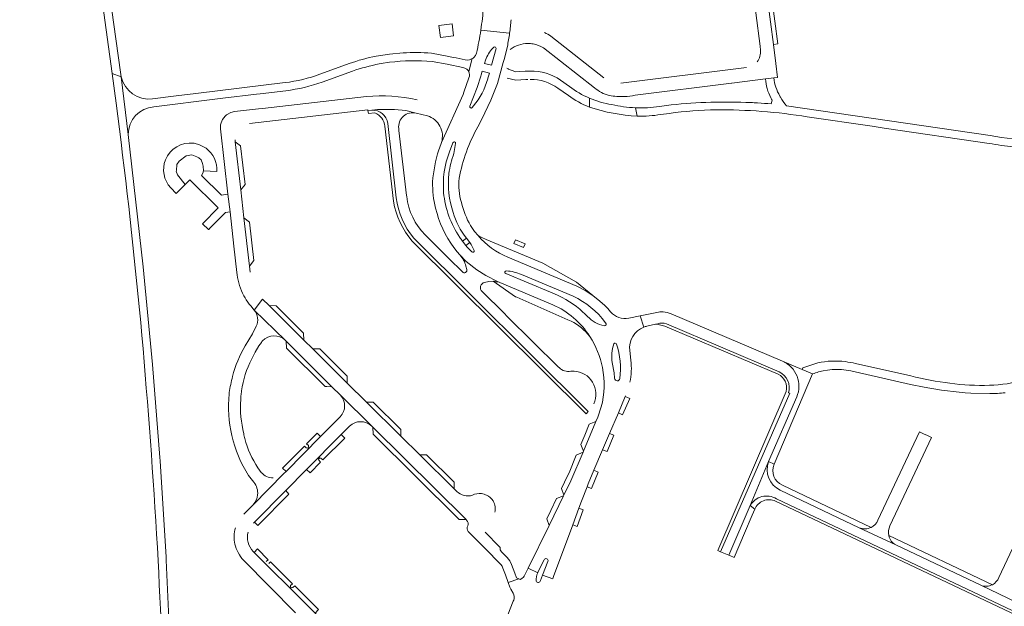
# Model space of a CAD drawing. Header units: metres. Extents: x 166325 to 190320, y 381923 to 404576.
# Tile 375 of 656: x 176361 to 176731, y 385929 to 386149. Entities that reach past the tile are written whole.
import ezdxf

# ---------------------------------------------------------------- set-up
doc = ezdxf.new("R2010")
doc.units = ezdxf.units.M
for name, color, linetype, lineweight in [('B-WE-VH-VERHARDING_ASFALT-GV', 8, 'Continuous', 18), ('B-WE-VH-VERHARDING_BETON-GV', 8, 'Continuous', 18), ('B-WE-VH-VERHARDING_BETONSTRAATSTEEN-GV', 8, 'Continuous', 18)]:
    doc.layers.add(name, color=color, linetype=linetype, lineweight=lineweight)

msp = doc.modelspace()

# ---------------------------------------------------------------- linework, layer by layer
at = {"layer": 'B-WE-VH-VERHARDING_ASFALT-GV', "flags": 128}
for points in [[(176363.833, 386351.384), (176365.776, 386339.947), (176372.469, 386297.813), (176375.779, 386275.715), (176378.992, 386253.577), (176396.194, 386128.713), (176399.554, 386127.528), (176399.27, 386129.208), (176391.837, 386183.06), (176382.033, 386254.085), (176375.429, 386298.537), (176371.875, 386321.317), (176368.03, 386344.814), (176364.407, 386366.068), (176361.437, 386365.641)], [(176545.464, 386143.907), (176534.653, 386145.041)], [(176540.359, 386138.083), (176538.66, 386131.84), (176536.09, 386132.57)], [(176539.119, 386138.309), (176539.48, 386138.629)], [(176540.164, 386123.077), (176540.886, 386124.953), (176543.033, 386132.892), (176543.43, 386134.049), (176544.615, 386138.896)], [(176505.44, 386136.5), (176500.315, 386136.058), (176495.318, 386135.289)], [(176496.46, 386132.34), (176497.217, 386132.462), (176500.4, 386132.976)], [(176516.39, 386133.25), (176522.055, 386132.219), (176527.942, 386131.05), (176528.683, 386130.776), (176529.351, 386130.354), (176529.77, 386129.969), (176530.128, 386129.526), (176531.433, 386134.36), (176530.953, 386134.095), (176530.435, 386133.913), (176529.626, 386133.808), (176528.816, 386133.905), (176525.336, 386134.586), (176524.262, 386134.803), (176522.678, 386135.131), (176516.077, 386136.41)], [(176533.03, 386136.359), (176532.632, 386135.473), (176531.986, 386134.735), (176531.719, 386134.533), (176531.433, 386134.36), (176530.128, 386129.526)], [(176536.09, 386132.57), (176536.45, 386133.79)], [(176543.43, 386134.049), (176543.033, 386132.892), (176540.886, 386124.953)], [(176485.23, 386132.49), (176484.222, 386132.123), (176474.198, 386128.477)], [(176475.08, 386125.555), (176486.463, 386129.681)], [(176553.184, 386129.669), (176553.017, 386129.662), (176551.251, 386129.583), (176549.135, 386129.488), (176547.86, 386129.43), (176546.009, 386130.035), (176545.35, 386130.25)], [(176402.212, 386105.901), (176399.554, 386127.528), (176396.194, 386128.713), (176397.629, 386117.573), (176399.51, 386102.966)], [(176399.554, 386127.528), (176402.212, 386105.901)], [(176530.18, 386127.13), (176528.29, 386121.72), (176527.955, 386120.917), (176519.873, 386102.867)], [(176544.527, 386126.955), (176547.79, 386126.3), (176551.606, 386126.499), (176552.26, 386126.533)], [(176567.935, 386123.897), (176564.604, 386126.257)], [(176644.67, 386127.097), (176641.55, 386126.71)], [(176461.115, 386125.341), (176427.557, 386121.234), (176420.264, 386120.342), (176411.341, 386119.25)], [(176411.771, 386116.3), (176435.726, 386119.196), (176437.792, 386119.446), (176450.343, 386120.964), (176451.758, 386121.135), (176461.458, 386122.308)], [(176563.609, 386123.283), (176567.52, 386120.55)], [(176644.049, 386118.723), (176643.68, 386117.37)], [(176531.932, 386116.572), (176531.43, 386115.97)], [(176592.763, 386115.906), (176593.437, 386112.77)], [(176606.119, 386116.971), (176601.73, 386116.33)], [(176725.985, 386105.479), (176649.46, 386116.67)], [(176533.477, 386108.714), (176535.863, 386113.411)], [(176602.257, 386113.37), (176605.44, 386113.81)], [(176657.29, 386112.491), (176681.614, 386108.947), (176683.099, 386108.73), (176684.664, 386108.502), (176686.149, 386108.286), (176725.65, 386102.53)], [(176418.606, 385897.45), (176418.39, 385904.539), (176418.253, 385907.535), (176416.492, 385946.133), (176416.416, 385947.351), (176416.299, 385949.236), (176414.181, 385983.408), (176414.085, 385984.631), (176411.342, 386019.587), (176407.867, 386056.152), (176402.212, 386105.901)], [(176533.621, 386067.935), (176532.313, 386069.492), (176530.792, 386071.727)], [(176529.234, 386066.987), (176530.54, 386065.353)], [(176524.539, 386063.425), (176525.807, 386061.775), (176526.772, 386060.679), (176529.191, 386058.242), (176533.126, 386055.072), (176536.552, 386052.971), (176540.919, 386050.65), (176561.667, 386041.954)], [(176529.027, 386064.153), (176527.746, 386065.819)], [(176583.394, 386039.293), (176582.321, 386040.548), (176581.172, 386041.681), (176579.313, 386043.339), (176576.703, 386045.5), (176576.071, 386045.875), (176573.786, 386047.374), (176570.667, 386048.959), (176544.749, 386059.846)], [(176560.78, 386046.68), (176544, 386053.7)], [(176574.76, 386037.53), (176571.858, 386040.272)], [(176595.884, 386033.575), (176594.473, 386037.807), (176590.228, 386036.943)], [(176591.021, 386021.133), (176590.577, 386024.82)], [(176584.92, 386014.38), (176584.77, 386016.38), (176584.03, 386020.302)], [(176661.18, 386020.174), (176660.069, 386019.805), (176655.63, 386018.33), (176655.34, 386017.64), (176659.274, 386016.004)], [(176696.11, 386015.23), (176675.437, 386019.901)], [(176675.32, 386016.78), (176696.073, 386012.019), (176701.15, 386011.07)], [(176562.01, 385939.958), (176569.15, 385959.4), (176571.434, 385965.619), (176572.42, 385968.305), (176574.544, 385973.695), (176574.94, 385974.7), (176577.139, 385979.864), (176580.405, 385987.534), (176583.035, 385993.71), (176586.309, 386001.398), (176588.904, 386007.492), (176589.01, 386007.74)], [(176718.734, 386008.841), (176725.793, 386008.65)], [(176579.866, 386003.656), (176578.57, 385999.78), (176577.904, 385998.205), (176573.176, 385987.021), (176573.041, 385986.701), (176568.45, 385975.84), (176565.841, 385970.522), (176565.686, 385970.206), (176560.265, 385959.156), (176552.37, 385943.062), (176556.025, 385941.365)], [(176559.836, 385945.638), (176557.864, 385940.498), (176561.656, 385939.136)]]:
    msp.add_lwpolyline(points, dxfattribs=at)
at = {"layer": 'B-WE-VH-VERHARDING_ASFALT-GV'}
for points in [[(176535.649, 386153.819, -0.0180005), (176534.653, 386145.041)], [(176534.653, 386145.041, -0.0178743), (176533.03, 386136.359)], [(176544.615, 386138.896, 0.0153647), (176545.464, 386143.907)], [(176495.318, 386135.289, 0.0368035), (176485.23, 386132.49)], [(176500.4, 386132.976, -0.0530347), (176516.39, 386133.25)], [(176516.077, 386136.41, 0.0302703), (176505.44, 386136.5)], [(176486.463, 386129.681, -0.0341177), (176496.46, 386132.34)], [(176530.128, 386129.526, -0.1866586), (176530.18, 386127.13)], [(176545.35, 386130.25, -0.0886685), (176544.438, 386130.749)], [(176564.604, 386126.257, 0.1642612), (176553.184, 386129.669)], [(176411.341, 386119.25, -0.3855794), (176399.554, 386127.528)], [(176474.198, 386128.477, -0.0567), (176461.115, 386125.341)], [(176553.238, 386126.557, -0.1528799), (176563.609, 386123.283)], [(176641.55, 386126.71, 0.096975), (176643.558, 386119.629)], [(176646.945, 386120.267, -0.0902094), (176644.67, 386127.097)], [(176461.458, 386122.308, 0.0568811), (176475.08, 386125.555)], [(176535.863, 386113.411, 0.0255571), (176540.164, 386123.077)], [(176575.475, 386119.496, -0.0617049), (176567.935, 386123.897)], [(176567.52, 386120.55, 0.0620772), (176575.409, 386116.141)], [(176643.558, 386119.629, 0.0138655), (176644.049, 386118.723)], [(176647.195, 386119.824, -0.0078146), (176646.945, 386120.267)], [(176649.46, 386116.67, -0.0485286), (176647.195, 386119.824)], [(176402.212, 386105.901, -0.385983), (176411.771, 386116.3)], [(176531.43, 386115.97, -0.8043091), (176530.51, 386116.45)], [(176601.73, 386116.33, -0.0443859), (176592.763, 386115.906)], [(176605.44, 386113.81, -0.0273992), (176623.107, 386115.13)], [(176636.089, 386117.859, 0.0375049), (176606.119, 386116.971)], [(176623.107, 386115.13, -0.0426784), (176657.29, 386112.491)], [(176638.635, 386117.728, 0.0019587), (176636.089, 386117.859)], [(176643.68, 386117.37, 0.0059307), (176638.635, 386117.728)], [(176593.437, 386112.77, 0.0494204), (176602.257, 386113.37)], [(176526.52, 386089.439, -0.0778603), (176533.477, 386108.714)], [(176742.993, 386103.89, -0.0508649), (176725.985, 386105.479)], [(176399.51, 386102.966, -0.008993), (176407.768, 386025.576)], [(176518.873, 386100.052, 0.0600613), (176516.54, 386088.048)], [(176519.873, 386102.867, 0.0155599), (176518.873, 386100.052)], [(176524.161, 386102.732, -0.9054807), (176525.171, 386102.465)], [(176725.65, 386102.53, 0.0253882), (176734.711, 386101.242)], [(176522.68, 386091.172, 0.1086709), (176524.249, 386076.623)], [(176527.351, 386080.299, -0.0963885), (176526.52, 386089.439)], [(176516.54, 386088.048, 0.071137), (176517.681, 386078.247)], [(176526.781, 386067.259, -0.1278204), (176520.691, 386084.037)], [(176517.681, 386078.247, 0.103674), (176524.539, 386063.425)], [(176530.792, 386071.727, -0.0715896), (176527.351, 386080.299)], [(176530.54, 386065.353, -0.075384), (176532.139, 386062.313)], [(176544.262, 386054.68, -0.0787058), (176549.9, 386053.37)], [(176580.959, 386034.101, -0.1495557), (176574.76, 386037.53)], [(176590.228, 386036.943, -0.2728002), (176583.394, 386039.293)], [(176581.54, 386035.24, -0.7754493), (176580.959, 386034.101)], [(176590.577, 386024.82, -0.3453823), (176595.884, 386033.575)], [(176575.567, 386030.045, -0.0997755), (176580.331, 386018.387)], [(176584.03, 386020.302, -0.1330477), (176584.59, 386027.261)], [(176584.59, 386027.261, -0.7484919), (176585.612, 386027.196)], [(176585.612, 386027.196, -0.1158175), (176586.88, 386014.279)], [(176407.768, 386025.576, -0.0071196), (176413.437, 385945.94)], [(176580.331, 386018.387, -0.1145241), (176579.866, 386003.656)], [(176590.65, 386012.874, 0.080041), (176591.021, 386021.133)], [(176671.602, 386020.612, 0.0822649), (176661.18, 386020.174)], [(176675.437, 386019.901, 0.0305696), (176671.602, 386020.612)], [(176751.181, 386019.04, -0.1298864), (176725.667, 386011.77)], [(176659.274, 386016.004, -0.0221426), (176661.499, 386016.735)], [(176661.499, 386016.735, -0.1352292), (176675.32, 386016.78)], [(176710.877, 386012.561, -0.0310833), (176696.11, 386015.23)], [(176701.15, 386011.07, 0.0394119), (176718.734, 386008.841)], [(176725.667, 386011.77, -0.0480801), (176710.877, 386012.561)], [(176725.793, 386008.65, 0.0354835), (176731.621, 386008.962)], [(176413.437, 385945.94, -0.00555), (176416.342, 385872.975)], [(176561.656, 385939.136, -0.028165), (176562.01, 385939.958)]]:
    msp.add_lwpolyline(points, format="xyb", dxfattribs=at)
at = {"layer": 'B-WE-VH-VERHARDING_BETON-GV', "flags": 128}
for points in [[(176523.83, 386147.44), (176518.93, 386146.79), (176519.56, 386142.31), (176524.42, 386142.95)], [(176547.652, 386066.36), (176547.089, 386064.972), (176550.686, 386063.472), (176551.265, 386064.838)]]:
    msp.add_lwpolyline(points, close=True, dxfattribs=at)
at = {"layer": 'B-WE-VH-VERHARDING_BETONSTRAATSTEEN-GV', "flags": 128}
for points in [[(176630.641, 386209.833), (176631.227, 386205.352), (176635.323, 386172.47), (176635.81, 386168.6), (176636.368, 386164.17), (176639.533, 386139.059), (176639.72, 386137.578)], [(176592.599, 386120.6), (176628.79, 386125.117), (176628.963, 386125.139), (176641.55, 386126.71), (176644.67, 386127.097), (176646.13, 386127.32), (176645.47, 386132.48), (176644.555, 386139.701), (176642.385, 386156.832), (176641.324, 386165.208)], [(176580.91, 386127.1), (176560.99, 386142.72)], [(176536.45, 386133.79), (176536.09, 386132.57), (176538.66, 386131.84), (176540.359, 386138.083)], [(176544.615, 386138.896), (176543.43, 386134.049)], [(176558.184, 386138.448), (176577.29, 386123.42)], [(176537.23, 386126.72), (176537.314, 386127.005), (176537.88, 386128.93), (176535.16, 386129.69), (176534.76, 386128.24), (176534.626, 386127.823), (176533.23, 386123.48), (176530.51, 386116.45)], [(176634.44, 386130.98), (176587.188, 386125.1)], [(176491.761, 386120.103), (176452.604, 386115.64), (176451.127, 386115.472), (176442.107, 386114.444), (176440.801, 386114.118), (176439.128, 386113.218)], [(176519.873, 386102.867), (176527.955, 386120.917)], [(176575.475, 386119.496), (176575.409, 386116.141)], [(176447.748, 386110.048), (176492.226, 386115.126), (176492.26, 386114.828), (176493.649, 386114.949), (176495.811, 386115.22), (176502.267, 386115.228), (176506.454, 386114.918), (176510.347, 386113.899), (176514.589, 386112.866)], [(176493.649, 386114.949), (176492.26, 386114.828), (176492.395, 386113.709), (176494.888, 386113.992)], [(176510.347, 386113.899), (176506.454, 386114.918), (176502.267, 386115.228), (176495.811, 386115.22), (176493.649, 386114.949)], [(176436.837, 386107.974), (176439.673, 386083.416), (176440.437, 386076.798), (176441.914, 386064.007), (176443.058, 386054.103), (176443.156, 386053.253)], [(176498.602, 386108.994), (176501.841, 386080.838)], [(176499.659, 386110.041), (176502.853, 386082.152)], [(176503.898, 386107.425), (176503.816, 386108.123)], [(176506.799, 386082.599), (176506.748, 386083.034), (176503.898, 386107.425)], [(176448.052, 386054.193), (176447.792, 386056.442), (176445.691, 386074.602), (176444.48, 386085.072), (176442.39, 386103.142), (176442.354, 386103.451), (176442.323, 386103.891)], [(176431.439, 386100.714), (176429.01, 386101.975), (176427.02, 386102.557), (176426.903, 386102.574), (176426.785, 386102.59)], [(176524.161, 386102.732), (176522.919, 386099.376)], [(176524.56, 386098.73), (176525.171, 386102.465)], [(176418.149, 386085.831), (176420.263, 386083.702), (176423.559, 386087.053), (176420.674, 386090.776), (176420.257, 386092.069), (176420.299, 386092.417), (176420.463, 386094.549), (176421.355, 386095.911), (176423.989, 386097.809), (176426.102, 386098.284)], [(176426.102, 386098.284), (176427.994, 386097.496), (176428.699, 386097.094), (176429.557, 386096.375), (176430.094, 386094.953), (176430.304, 386093.929), (176430.462, 386092.2), (176435.435, 386091.96)], [(176508.872, 386065.855), (176574.2, 386001.067), (176575.024, 386001.943), (176509.519, 386066.94)], [(176509.519, 386066.94), (176575.024, 386001.943)], [(176527.723, 386054.27), (176522.672, 386059.305), (176521.169, 386060.811), (176513.803, 386068.156)], [(176527.746, 386065.819), (176529.234, 386066.987)], [(176557.939, 386057.573), (176536.652, 386066.436), (176535.029, 386067.161), (176533.621, 386067.935)], [(176530.54, 386065.353), (176529.027, 386064.153)], [(176536.039, 386050.38), (176537.599, 386050.7), (176539.231, 386050.782), (176540.021, 386050.687), (176540.825, 386050.479), (176540.919, 386050.65), (176536.552, 386052.971), (176533.126, 386055.072), (176529.191, 386058.242), (176526.772, 386060.679)], [(176544.749, 386059.846), (176570.667, 386048.959), (176573.786, 386047.374), (176576.071, 386045.875), (176576.703, 386045.5), (176570.594, 386050.469), (176557.939, 386057.573)], [(176529.044, 386056.442), (176529.376, 386055.232)], [(176569.305, 386045.168), (176549.9, 386053.37)], [(176540.919, 386050.65), (176540.825, 386050.479), (176540.021, 386050.687), (176539.231, 386050.782), (176547.682, 386045.002), (176548.173, 386044.786), (176567.281, 386036.369), (176568.59, 386035.793)], [(176561.667, 386041.954), (176540.919, 386050.65)], [(176564.069, 386018.366), (176563.855, 386018.578), (176544.563, 386037.606), (176543.39, 386038.764), (176535.113, 386046.928)], [(176448.213, 386041.527), (176449.518, 386039.976), (176452.638, 386044.109)], [(176504.615, 385992.657), (176491.736, 386005.406), (176484.498, 386012.57), (176471.572, 386025.366), (176468.197, 386028.707), (176455.144, 386041.628), (176452.638, 386044.109), (176449.518, 386039.976), (176461.195, 386028.622), (176461.52, 386028.303), (176478.743, 386011.225), (176481.939, 386008.056), (176493.664, 385996.416), (176494.061, 385996.024), (176529.107, 385961.358), (176529.304, 385961.163)], [(176461.195, 386028.622), (176449.518, 386039.976)], [(176600.781, 386039.09), (176594.473, 386037.807), (176595.884, 386033.575)], [(176647.986, 386020.742), (176606.084, 386038.624)], [(176450.282, 386033.885), (176448.898, 386031.022), (176446.167, 386026.517)], [(176596.995, 386033.908), (176600.199, 386034.626), (176600.41, 386034.673), (176601.11, 386034.83)], [(176601.11, 386034.83), (176600.41, 386034.673)], [(176600.717, 386034.657), (176603.805, 386033.975), (176646.302, 386015.909)], [(176604.379, 386034.778), (176646.69, 386016.76)], [(176447.835, 386020.15), (176449.881, 386024.166), (176451.292, 386026.574)], [(176451.292, 386026.574), (176452.204, 386027.859)], [(176659.274, 386016.004), (176655.34, 386017.64), (176647.986, 386020.742)], [(176653.305, 386007.391), (176642.769, 385983.103), (176644.785, 385982.09), (176659.274, 386016.004)], [(176440.141, 386008.976), (176440.099, 386008.512)], [(176444.538, 386007.636), (176444.56, 386007.875), (176444.582, 386008.115)], [(176493.664, 385996.416), (176481.939, 386008.056)], [(176649.345, 386009.475), (176623.73, 385949.69), (176624.2, 385949.48), (176624.659, 385949.285), (176650.69, 386008.78), (176650.161, 386008.863)], [(176650.161, 386008.863), (176650.69, 386008.78), (176624.659, 385949.285), (176627.857, 385947.929), (176635.85, 385966.6), (176642.769, 385983.103), (176653.305, 386007.391)], [(176481.867, 385999.962), (176481.642, 385999.738), (176481.145, 385999.245), (176474.482, 385992.52), (176461.481, 385979.4), (176460.682, 385978.595), (176449.113, 385966.931), (176447.373, 385965.178), (176445.63, 385963.42)], [(176449.219, 385960.029), (176449.597, 385960.41), (176461.349, 385972.259), (176469.166, 385980.14), (176482.191, 385993.272), (176484.634, 385995.736), (176485.161, 385996.237), (176485.332, 385996.4)], [(176469.001, 385988.28), (176468.401, 385988.935), (176460.159, 385980.668), (176461.481, 385979.4), (176474.482, 385992.52)], [(176482.191, 385993.272), (176469.166, 385980.14), (176470.506, 385978.91), (176474.452, 385982.903), (176473.776, 385983.601)], [(176474.482, 385992.52), (176473.193, 385993.739), (176469.186, 385989.761), (176469.895, 385989.09)], [(176474.575, 385984.439), (176475.273, 385983.719), (176483.512, 385991.952), (176482.191, 385993.272)], [(176525.603, 385971.881), (176524.645, 385972.829), (176511.685, 385985.658), (176504.615, 385992.657)], [(176702.43, 385992.87), (176700.93, 385993.56), (176699.41, 385994.26), (176683.81, 385961.08)], [(176688.34, 385958.99), (176703.98, 385992.15), (176702.43, 385992.87)], [(176642.769, 385983.103), (176635.85, 385966.6)], [(176644.785, 385982.09), (176642.769, 385983.103)], [(176447.43, 385977.901), (176449.375, 385975.364)], [(176449.113, 385966.931), (176460.682, 385978.595)], [(176452.121, 385979.041), (176450.884, 385980.726)], [(176681.262, 385958.407), (176647.928, 385974.251)], [(176750.43, 385972.77), (176749.04, 385973.428), (176747.512, 385974.151), (176745.93, 385974.9), (176729.209, 385939.608)], [(176647.04, 385972.35), (176676.736, 385958.287)], [(176690.485, 385951.809), (176676.736, 385958.287), (176647.04, 385972.35)], [(176635.85, 385966.6), (176637.532, 385965.276)], [(176645.32, 385968.27), (176661.973, 385960.384), (176774.264, 385907.207), (176774.714, 385908.072), (176750.889, 385919.352), (176645.664, 385969.173)], [(176645.664, 385969.173), (176750.889, 385919.352), (176774.714, 385908.072), (176776.297, 385911.118), (176767.211, 385915.453), (176735.98, 385930.276), (176722.435, 385936.675), (176690.485, 385951.809)], [(176529.853, 385956.91), (176535.389, 385951.307), (176536.131, 385950.555), (176542.159, 385944.454), (176542.629, 385943.8), (176542.975, 385943.116), (176543.889, 385940.582), (176544.926, 385937.706), (176548.876, 385939.127), (176548.022, 385939.506), (176547.422, 385941.169), (176546.208, 385944.533), (176545.508, 385945.9), (176544.512, 385947.071), (176542.4, 385949.209)], [(176541.89, 385950.91), (176541.642, 385951.16), (176536.295, 385956.56)], [(176676.736, 385958.287), (176690.485, 385951.809)], [(176726.793, 385936.91), (176687.89, 385955.33)], [(176690.485, 385951.809), (176722.435, 385936.675)], [(176475.252, 385923.456), (176472.437, 385926.25), (176468.958, 385929.701), (176449.477, 385949.03), (176449.155, 385949.35)], [(176454.081, 385945.631), (176454.742, 385946.265), (176450.794, 385950.305), (176449.477, 385949.03), (176468.958, 385929.701), (176472.437, 385926.25), (176473.712, 385927.545), (176464.739, 385936.489), (176464.045, 385935.804)], [(176445.448, 385946.051), (176465.092, 385926.387)], [(176463.195, 385936.585), (176463.878, 385937.286), (176455.604, 385945.504), (176454.979, 385944.836)], [(176558.416, 385946.256), (176556.12, 385941.56)], [(176557.07, 385938.429), (176557.864, 385940.498), (176559.836, 385945.638)], [(176556.025, 385941.365), (176552.37, 385943.062), (176550.923, 385940.113), (176550.648, 385939.704), (176550.07, 385939.19), (176549.414, 385938.888), (176548.876, 385939.127), (176544.926, 385937.706), (176545.557, 385935.955), (176545.868, 385935.26), (176546.751, 385933.716)], [(176561.656, 385939.136), (176557.864, 385940.498), (176557.07, 385938.429)], [(176722.435, 385936.675), (176735.98, 385930.276)], [(176546.995, 385931.053), (176546.838, 385930.691), (176544.77, 385925.65), (176543.03, 385920.96), (176542.155, 385918.404), (176546.043, 385916.835), (176547.451, 385920.481)]]:
    msp.add_lwpolyline(points, dxfattribs=at)
for points in [[(176642.385, 386156.832), (176644.555, 386139.701), (176646.205, 386139.913), (176644.011, 386157.07)], [(176442.39, 386103.142), (176444.48, 386085.072), (176446.093, 386087.159), (176444.396, 386101.617)], [(176439.673, 386083.416), (176437.203, 386083.086), (176429.716, 386090.449), (176430.2, 386091.38), (176430.462, 386092.2), (176430.304, 386093.929), (176430.094, 386094.953), (176429.557, 386096.375), (176428.699, 386097.094), (176427.994, 386097.496), (176426.102, 386098.284), (176423.989, 386097.809), (176421.355, 386095.911), (176420.463, 386094.549), (176420.299, 386092.417), (176420.257, 386092.069), (176420.674, 386090.776), (176423.559, 386087.053), (176425.364, 386088.889), (176435.943, 386078.399), (176430.049, 386072.359), (176432.367, 386070.174), (176432.456, 386070.264), (176432.901, 386070.714), (176434.506, 386072.334), (176436.841, 386074.694), (176438.742, 386076.614), (176440.437, 386076.798)], [(176445.691, 386074.602), (176447.792, 386056.442), (176449.388, 386058.548), (176447.753, 386072.976)], [(176455.144, 386041.628), (176468.197, 386028.707), (176468.083, 386031.343), (176457.765, 386041.586)], [(176461.52, 386028.303), (176461.609, 386025.625), (176476.165, 386011.307), (176476.797, 386011.283), (176478.743, 386011.225)], [(176471.572, 386025.366), (176484.498, 386012.57), (176484.447, 386015.123), (176474.127, 386025.395)], [(176588.904, 386007.492), (176586.309, 386001.398), (176587.928, 386000.667), (176590.566, 386006.789)], [(176491.736, 386005.406), (176504.615, 385992.657), (176504.553, 385995.21), (176494.248, 386005.427)], [(176577.904, 385998.205), (176575.405, 385997.136), (176573.683, 385993.01), (176572.276, 385989.47), (176573.176, 385987.021)], [(176494.061, 385996.024), (176494.159, 385993.411), (176526.256, 385961.652), (176526.509, 385961.359), (176529.107, 385961.358)], [(176583.035, 385993.71), (176580.405, 385987.534), (176582.048, 385986.919), (176584.672, 385992.997)], [(176511.685, 385985.658), (176524.645, 385972.829), (176524.636, 385975.368), (176514.279, 385985.613)], [(176573.041, 385986.701), (176570.511, 385985.529), (176567.807, 385978.919), (176567.265, 385977.721), (176565.01, 385973.045), (176565.841, 385970.522), (176568.45, 385975.84)], [(176577.139, 385979.864), (176574.94, 385974.7), (176574.544, 385973.695), (176576.214, 385973.063), (176578.749, 385979.167)], [(176461.349, 385972.259), (176449.597, 385960.41), (176450.877, 385959.118), (176462.594, 385970.902)], [(176565.686, 385970.206), (176563.13, 385969.194), (176560.984, 385964.743), (176559.418, 385961.575), (176560.265, 385959.156)], [(176636.582, 385962.995), (176637.532, 385965.276), (176635.85, 385966.6), (176627.857, 385947.929), (176628.161, 385947.8), (176629.818, 385947.098), (176633.664, 385956.199)], [(176571.434, 385965.619), (176569.15, 385959.4), (176570.845, 385958.791), (176573.13, 385965.025)]]:
    msp.add_lwpolyline(points, close=True, dxfattribs=at)
at = {"layer": 'B-WE-VH-VERHARDING_BETONSTRAATSTEEN-GV'}
for points in [[(176546.003, 386148.962, -0.0152489), (176545.464, 386143.907)], [(176560.99, 386142.72, 0.080037), (176558.562, 386144.109)], [(176539.119, 386138.309, 0.1022183), (176536.45, 386133.79)], [(176540.359, 386138.083, 0.7417537), (176539.48, 386138.629)], [(176545.689, 386137.779, -0.1672969), (176552.349, 386140.023)], [(176552.349, 386140.023, -0.0429585), (176554.256, 386139.841)], [(176554.256, 386139.841, -0.0871903), (176558.184, 386138.448)], [(176639.72, 386137.578, -0.1822491), (176638.489, 386133.149)], [(176531.932, 386116.572, 0.1098728), (176537.23, 386126.72)], [(176577.29, 386123.42, 0.0936653), (176582.889, 386120.45)], [(176510.681, 386118.927, 0.0776911), (176491.761, 386120.103)], [(176583.863, 386117.069, -0.0618687), (176575.475, 386119.496)], [(176582.889, 386120.45, 0.032348), (176588.579, 386120.11)], [(176588.579, 386120.11, 0.0646261), (176592.599, 386120.6)], [(176499.659, 386110.041, 0.4059412), (176493.649, 386114.949)], [(176575.409, 386116.141, 0.0697345), (176593.437, 386112.77)], [(176592.763, 386115.906, -0.0443876), (176583.863, 386117.069)], [(176439.128, 386113.218, 0.2515084), (176436.837, 386107.974)], [(176494.888, 386113.992, -0.2660759), (176498.602, 386108.994)], [(176503.816, 386108.123, -0.5226926), (176510.347, 386113.899)], [(176514.589, 386112.866, -0.4155899), (176519.873, 386102.867)], [(176426.785, 386102.59, 0.3412475), (176416.206, 386096.376)], [(176435.435, 386091.96, 0.2558611), (176431.439, 386100.714)], [(176416.206, 386096.376, 0.2899296), (176418.149, 386085.831)], [(176522.919, 386099.376, 0.1174714), (176520.691, 386084.037)], [(176522.68, 386091.172, -0.0629672), (176524.56, 386098.73)], [(176502.853, 386082.152, 0.1442421), (176509.519, 386066.94)], [(176513.803, 386068.156, -0.1693781), (176506.799, 386082.599)], [(176501.841, 386080.838, 0.1347926), (176508.872, 386065.855)], [(176529.234, 386066.987, -0.0921148), (176524.249, 386076.623)], [(176526.781, 386067.259, 0.0145599), (176527.746, 386065.819)], [(176533.621, 386067.935, 0.1190199), (176544.749, 386059.846)], [(176529.027, 386064.153, 0.0310153), (176531.217, 386061.86)], [(176526.772, 386060.679, -0.1320424), (176529.044, 386056.442)], [(176531.217, 386061.86, 0.8054052), (176532.139, 386062.313)], [(176443.156, 386053.253, 0.0947597), (176445.627, 386045.346)], [(176529.376, 386055.232, -0.7700807), (176527.723, 386054.27)], [(176544.262, 386054.68, 0.9119887), (176544, 386053.7)], [(176535.113, 386046.928, -0.582726), (176536.039, 386050.38)], [(176445.627, 386045.346, 0.0421372), (176447.629, 386042.251)], [(176560.78, 386046.68, -0.085696), (176571.858, 386040.272)], [(176581.54, 386035.24, 0.119163), (176569.305, 386045.168)], [(176447.629, 386042.251, 0.0137674), (176448.213, 386041.527)], [(176575.567, 386030.045, 0.1496103), (176561.667, 386041.954)], [(176449.518, 386039.976, -0.2948557), (176450.282, 386033.885)], [(176603.081, 386039.31, 0.1052525), (176600.781, 386039.09)], [(176606.084, 386038.624, 0.057888), (176603.081, 386039.31)], [(176568.59, 386035.793, -0.1130413), (176575.567, 386030.045)], [(176595.884, 386033.575, -0.0337762), (176596.995, 386033.908)], [(176600.41, 386034.673, -0.0716364), (176600.717, 386034.657)], [(176601.11, 386034.83, -0.1749766), (176604.379, 386034.778)], [(176452.637, 386028.372, -0.4141004), (176461.195, 386028.622)], [(176446.167, 386026.517, 0.0800846), (176441.405, 386015.056)], [(176452.204, 386027.859, -0.0272891), (176452.637, 386028.372)], [(176444.582, 386008.115, -0.0771893), (176447.835, 386020.15)], [(176568.455, 386017.063, -0.2629731), (176564.069, 386018.366)], [(176653.305, 386007.391, 0.4157612), (176647.986, 386020.742)], [(176441.405, 386015.056, 0.0286127), (176440.141, 386008.976)], [(176569.679, 386017.081, 0.0343304), (176568.455, 386017.063)], [(176577.112, 386004.799, 0.5273627), (176569.679, 386017.081)], [(176646.302, 386015.909, -0.3569868), (176649.345, 386009.475)], [(176646.69, 386016.76, -0.3792857), (176650.161, 386008.863)], [(176584.92, 386014.38, 0.9587044), (176586.88, 386014.279)], [(176440.099, 386008.512, 0.0853052), (176441.17, 385992.861)], [(176444.451, 386006.412, -0.0056902), (176444.538, 386007.636)], [(176481.939, 386008.056, -0.3925719), (176481.867, 385999.962)], [(176445.588, 385993.54, -0.0729619), (176444.451, 386006.412)], [(176485.332, 385996.4, -0.4020623), (176493.664, 385996.416)], [(176441.17, 385992.861, 0.0937007), (176447.43, 385977.901)], [(176446.01, 385991.77, -0.0122707), (176445.588, 385993.54)], [(176450.884, 385980.726, -0.0792112), (176446.01, 385991.77)], [(176469.895, 385989.09, -0.8157707), (176469.001, 385988.28)], [(176473.776, 385983.601, -0.742242), (176474.575, 385984.439)], [(176642.769, 385983.103, 0.3852698), (176647.04, 385972.35)], [(176647.928, 385974.251, -0.410655), (176644.785, 385982.09)], [(176456.707, 385977.018, -0.2188341), (176452.121, 385979.041)], [(176449.375, 385975.364, -0.2007817), (176450.823, 385970.675)], [(176450.823, 385970.675, -0.1663256), (176449.113, 385966.931)], [(176531.508, 385970.49, -0.2647217), (176525.603, 385971.881)], [(176534.856, 385971.104, 0.1559282), (176531.508, 385970.49)], [(176536.833, 385970.483, 0.0692921), (176534.856, 385971.104)], [(176539.254, 385968.32, 0.1574661), (176536.833, 385970.483)], [(176540.043, 385966.123, 0.0921716), (176539.254, 385968.32)], [(176645.664, 385969.173, 0.420331), (176635.85, 385966.6)], [(176637.532, 385965.276, -0.4186243), (176645.32, 385968.27)], [(176539.973, 385964.072, 0.0887503), (176540.043, 385966.123)], [(176529.304, 385961.163, -0.2879076), (176529.756, 385958.961)], [(176683.81, 385961.08, -0.176781), (176681.262, 385958.407)], [(176442.52, 385958.191, 0.1426089), (176442.27, 385952.161)], [(176449.155, 385949.35, -0.2694651), (176447.269, 385956.668)], [(176529.756, 385958.961, 0.299898), (176529.853, 385956.91)], [(176676.736, 385958.287, 0.2034464), (176681.262, 385958.407)], [(176687.89, 385955.33, -0.1743023), (176688.34, 385958.99)], [(176442.27, 385952.161, 0.1104069), (176445.448, 385946.051)], [(176690.485, 385951.809, -0.2097467), (176687.89, 385955.33)], [(176542.4, 385949.209, -0.2339267), (176541.89, 385950.91)], [(176559.836, 385945.638, 0.9548918), (176558.416, 385946.256)], [(176556.025, 385941.365, 0.1260977), (176555.44, 385938.251)], [(176556.12, 385941.56, 0.0104155), (176556.025, 385941.365)], [(176555.44, 385938.251, 0.7042045), (176557.07, 385938.429)], [(176729.209, 385939.608, -0.1787208), (176726.793, 385936.91)], [(176464.045, 385935.804, -0.7682401), (176463.195, 385936.585)], [(176546.751, 385933.716, -0.2215185), (176546.995, 385931.053)], [(176726.793, 385936.91, -0.2212442), (176722.435, 385936.675)]]:
    msp.add_lwpolyline(points, format="xyb", dxfattribs=at)

doc.saveas('drawing.dxf')
